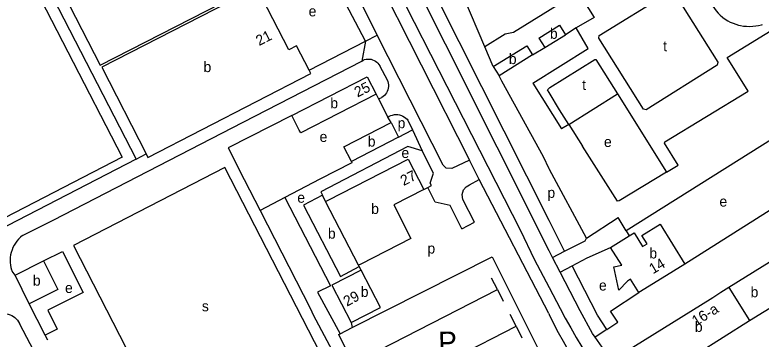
# Model space of a CAD drawing. Extents: x 158848 to 160613, y 385889 to 387762.
# Drawn here: x 159618.1 to 159904.5, y 387310.2 to 387434.6 of the extents above; entities that cross this region are included whole.
import ezdxf

# ---------------------------------------------------------------- set-up
doc = ezdxf.new("R2010")
doc.units = 0
for name, color, linetype in [('BLT_Basislijn', 7, 'Continuous'), ('BLT_Bebouwing', 7, 'Continuous'), ('BLT_Centroide', 7, 'Continuous'), ('BLT_Huisnummer', 7, 'Continuous'), ('BLT_Huisnummer_reeks', 7, 'Continuous'), ('BLT_Onderverdeling_panden', 7, 'Continuous'), ('BLT_Tekst_parkeren', 7, 'Continuous'), ('BLT_Vlakafsluiter', 7, 'Continuous')]:
    doc.layers.add(name, color=color, linetype=linetype)

msp = doc.modelspace()

# ---------------------------------------------------------------- linework, layer by layer
at = {"layer": 'BLT_Basislijn'}
for p, q in [((159709.64, 387520.77), (159757.16, 387426.86)), ((159823.15, 387355.77), (159755.65, 387489.7)), ((159752.62, 387424.53), (159734.93, 387458.49)), ((159798.45, 387422.4), (159785.41, 387453.07)), ((159632.47, 387441.74), (159664.63, 387379.25)), ((159833.49, 387429.65), (159829.38, 387426.99)), ((159838.19, 387421.76), (159833.49, 387429.65)), ((159752.62, 387424.53), (159757.16, 387426.86)), ((159730.99, 387413.4), (159752.62, 387424.53)), ((159801.69, 387414.78), (159798.45, 387422.4)), ((159816.73, 387419.24), (159821.46, 387422.09)), ((159816.93, 387408.42), (159838.19, 387421.76)), ((159705.63, 387393.45), (159751.19, 387416.89)), ((159758.16, 387414.9), (159760.93, 387409.63)), ((159816.93, 387408.42), (159827.86, 387390.83)), ((159757.66, 387402.38), (159761.21, 387395.37)), ((159830.66, 387392.59), (159849.36, 387404.32)), ((159762.45, 387393.34), (159761.21, 387395.37)), ((159768.95, 387394.24), (159770.69, 387390.54)), ((159632.76, 387355.86), (159705.63, 387393.45)), ((159830.66, 387392.59), (159827.86, 387390.83)), ((159830.66, 387392.59), (159836.01, 387384.18)), ((159765.33, 387387.69), (159770.69, 387390.54)), ((159770.69, 387390.54), (159774.44, 387382.41)), ((159909.56, 387387.4), (159852.75, 387351.76)), ((159699.94, 387383.56), (159706.12, 387371.39)), ((159778.82, 387373.89), (159774.44, 387382.41)), ((159664.63, 387379.25), (159609.05, 387350.64)), ((159664.63, 387379.25), (159668.48, 387381.23)), ((159796.32, 387371.43), (159792.6, 387378.8)), ((159868.2, 387374.31), (159872.65, 387376.99)), ((159777.48, 387370.09), (159778.82, 387373.89)), ((159823, 387320.02), (159796.32, 387371.43)), ((159775.05, 387367.61), (159776.62, 387368.41)), ((159721.69, 387364.54), (159739.23, 387330.66)), ((159837.49, 387348.92), (159849.66, 387356.86)), ((159852.75, 387351.76), (159849.66, 387356.86)), ((159620.95, 387349.9), (159632.76, 387355.86)), ((159829.11, 387343.94), (159823.15, 387355.77)), ((159852.75, 387351.76), (159853.84, 387349.82)), ((159824.44, 387341.54), (159829.11, 387343.94)), ((159827.34, 387335.91), (159824.44, 387341.54)), ((159618.1, 387334.68), (159616.95, 387336.26)), ((159750.95, 387336.71), (159750.27, 387338.04)), ((159827.34, 387335.91), (159832.03, 387338.36)), ((159803.28, 387329.21), (159801, 387333.65)), ((159751.28, 387302.61), (159803.28, 387329.21)), ((159803.28, 387329.21), (159805.56, 387324.78)), ((159823.15, 387330.03), (159827.38, 387321.96)), ((159629.73, 387311.77), (159623.59, 387323.71)), ((159810.48, 387315.16), (159808.23, 387319.62)), ((159823, 387320.02), (159823.15, 387319.71)), ((159747.2, 387316.62), (159747.54, 387314.63)), ((159619.88, 387316.11), (159630.91, 387294.99)), ((159758.44, 387288.54), (159810.48, 387315.16)), ((159810.48, 387315.16), (159812.72, 387310.7)), ((159845.25, 387313.89), (159840.78, 387310.98)), ((159630.76, 387309.75), (159629.73, 387311.77)), ((159844.35, 387305.87), (159840.78, 387310.98))]:
    msp.add_line(p, q, dxfattribs=at)
for points in [[(159823.15, 387344.07), (159763.38, 387463.26), (159746.32, 387496.68), (159745.04, 387499.64), (159676.99, 387632.93), (159674.92, 387637.23), (159661.95, 387668.7)], [(159718.36, 387525.26), (159792.6, 387378.8)], [(159736.75, 387499.6), (159812.14, 387351.82), (159817.46, 387340.88), (159823.15, 387330.03)], [(159804.3, 387491.25), (159812.48, 387478.02), (159840.46, 387433.55), (159833.49, 387429.65)], [(159812.03, 387469.73), (159827.97, 387444.06), (159827.85, 387439.25), (159809.5, 387427.81), (159806.26, 387427.23), (159798.45, 387422.4)], [(159870.85, 387443.57), (159887.95, 387416.42), (159887.7, 387415.3), (159860.44, 387398.17), (159859.38, 387398.49), (159842.21, 387425.65), (159842.41, 387426.75), (159868.65, 387442.99), (159869.79, 387443.9), (159870.85, 387443.57)], [(159872.65, 387376.99), (159867.43, 387385.38), (159867.59, 387385.86), (159899.58, 387405.38), (159891.51, 387418.28), (159927.94, 387440.82)], [(159792.6, 387378.8), (159785.74, 387375.67), (159783.67, 387375.79), (159782.43, 387376.93), (159757.16, 387426.86)], [(159751.19, 387416.89), (159751.74, 387417.19), (159752.32, 387417.42), (159752.92, 387417.57), (159753.54, 387417.64), (159754.16, 387417.64), (159754.77, 387417.55), (159755.37, 387417.39), (159755.95, 387417.15), (159756.48, 387416.84), (159756.98, 387416.46), (159757.42, 387416.02), (159757.8, 387415.53), (159758.11, 387414.99), (159758.16, 387414.9)], [(159823.15, 387406.49), (159823.39, 387406.72), (159840.68, 387417.49), (159841.09, 387417.49), (159849.36, 387404.32)], [(159823.15, 387375.51), (159820.93, 387380.08), (159805.01, 387409.16), (159803.91, 387411.19)], [(159760.93, 387409.63), (159761.17, 387409.03), (159761.34, 387408.41), (159761.43, 387407.76), (159761.44, 387407.12), (159761.37, 387406.48), (159761.22, 387405.85), (159760.99, 387405.24), (159760.69, 387404.67), (159760.32, 387404.14), (159759.89, 387403.66), (159759.41, 387403.23), (159758.87, 387402.87), (159758.69, 387402.77)], [(159823.15, 387404.81), (159822.53, 387405.86), (159823.15, 387406.49)], [(159756.74, 387404.16), (159757.66, 387402.38)], [(159757.66, 387402.38), (159758.69, 387402.77)], [(159830.66, 387392.59), (159827.11, 387398.15), (159823.15, 387404.81)], [(159849.36, 387404.32), (159868.2, 387374.31)], [(159761.21, 387395.37), (159761.79, 387395.72), (159762.42, 387395.99), (159763.07, 387396.19), (159763.74, 387396.32), (159764.42, 387396.36), (159765.1, 387396.33), (159765.77, 387396.21), (159766.42, 387396.02), (159767.05, 387395.75), (159767.64, 387395.41), (159768.19, 387395), (159768.68, 387394.54), (159768.95, 387394.24)], [(159724.32, 387396.03), (159699.94, 387383.56)], [(159774.44, 387382.41), (159768.96, 387384.05), (159735.47, 387366.65), (159736.12, 387365.4)], [(159868.2, 387374.31), (159850.08, 387363.25), (159849.44, 387363.09), (159836.01, 387384.18)], [(159747.22, 387378.33), (159747.44, 387377.9), (159735.16, 387371.53)], [(159837.49, 387348.92), (159823.27, 387375.26), (159823.15, 387375.51)], [(159706.12, 387371.39), (159712.19, 387359.6)], [(159735.16, 387371.53), (159721.69, 387364.54)], [(159789.69, 387352.58), (159794.52, 387355.1), (159790.01, 387363.82), (159789.76, 387365.7), (159790.26, 387367.48), (159791.28, 387368.63), (159792.59, 387369.45), (159796.32, 387371.43)], [(159776.62, 387368.41), (159777.98, 387369.11), (159777.48, 387370.09)], [(159789.69, 387352.58), (159785.18, 387361.47), (159779.45, 387362.78), (159776.62, 387368.41)], [(159921.54, 387368.24), (159875.2, 387338.97)], [(159721.69, 387364.54), (159712.19, 387359.6)], [(159712.19, 387359.6), (159731.59, 387321.89), (159732.54, 387319.56), (159752.58, 387282.07)], [(159620.95, 387349.9), (159620.19, 387349.27), (159619.49, 387348.58), (159618.85, 387347.84), (159618.27, 387347.05), (159617.76, 387346.22), (159617.32, 387345.34), (159616.95, 387344.43), (159616.65, 387343.5), (159616.43, 387342.54), (159616.29, 387341.57), (159616.23, 387340.6), (159616.25, 387339.61), (159616.35, 387338.64), (159616.53, 387337.68), (159616.79, 387336.73), (159616.95, 387336.26)], [(159829.11, 387343.94), (159836.95, 387347.96), (159837.49, 387348.92)], [(159832.03, 387338.36), (159837.78, 387341.37), (159846.73, 387345.39)], [(159629.07, 387340.18), (159636.36, 387343.83), (159644.22, 387328.13), (159630.68, 387321.34), (159634.32, 387314.07), (159629.73, 387311.77)], [(159824.44, 387341.54), (159823.81, 387342.75), (159823.15, 387344.07)], [(159747.54, 387314.63), (159801.23, 387341.8), (159820.04, 387304.15), (159823.22, 387302.46), (159824.39, 387302.86), (159830.46, 387305.93)], [(159845.25, 387313.89), (159841.76, 387319.38), (159832.03, 387338.36)], [(159840.78, 387310.98), (159839.82, 387312.36), (159835.01, 387321.05), (159827.34, 387335.91)], [(159739.23, 387330.66), (159734.28, 387328.16), (159742.88, 387312.27)], [(159845.25, 387313.89), (159849.52, 387316.68), (159846.66, 387320.9), (159857.6, 387328.03)], [(159827.38, 387321.96), (159829.37, 387318.23), (159831.43, 387314.53), (159833.55, 387310.86), (159835.75, 387307.24), (159838.01, 387303.67), (159840.34, 387300.13), (159842.74, 387296.64), (159845.2, 387293.2), (159847.73, 387289.8), (159850.32, 387286.45), (159852.97, 387283.15), (159855.69, 387279.91), (159858.46, 387276.71), (159861.3, 387273.57), (159862.71, 387272.05)], [(159611.21, 387319.45), (159611.89, 387319.71), (159612.59, 387319.88), (159613.31, 387319.98), (159614.04, 387320), (159614.77, 387319.94), (159615.48, 387319.8), (159616.18, 387319.58), (159616.84, 387319.29), (159617.47, 387318.93), (159618.06, 387318.49), (159618.59, 387318), (159619.07, 387317.45), (159619.49, 387316.86), (159619.84, 387316.22), (159619.88, 387316.11)], [(159823.15, 387319.71), (159824.86, 387316.23), (159826.64, 387312.78), (159828.49, 387309.37), (159830.45, 387305.93)], [(159742.88, 387312.27), (159747.54, 387314.63)], [(159742.35, 387312), (159742.88, 387312.27)], [(159742.35, 387312), (159757.47, 387281.77)]]:
    msp.add_lwpolyline(points, dxfattribs=at)
for points in [[(159617.49, 387461.01), (159659.19, 387379.98), (159610.3, 387354.82), (159568.6, 387435.86)], [(159746.73, 387282.61), (159698.67, 387376), (159640.5, 387346.07), (159688.56, 387252.67)]]:
    msp.add_lwpolyline(points, close=True, dxfattribs=at)
at = {"layer": 'BLT_Bebouwing'}
for p, q in [((159821.46, 387422.09), (159829.38, 387426.99)), ((159816.73, 387419.24), (159803.91, 387411.19)), ((159801.69, 387414.78), (159803.91, 387411.19)), ((159756.74, 387404.16), (159727.8, 387389.31)), ((159762.45, 387393.34), (159765.33, 387387.69)), ((159727.8, 387389.31), (159727.24, 387390.39)), ((159765.33, 387387.69), (159747.22, 387378.33)), ((159737.36, 387363), (159736.12, 387365.4)), ((159750.02, 387338.53), (159737.36, 387363)), ((159846.73, 387345.39), (159853.84, 387349.82)), ((159917.9, 387346), (159892.18, 387329.99)), ((159618.1, 387334.68), (159629.07, 387340.18)), ((159750.27, 387338.04), (159750.02, 387338.53)), ((159875.2, 387338.97), (159866.56, 387333.6)), ((159866.56, 387333.6), (159857.6, 387328.03)), ((159900.09, 387317.29), (159925.81, 387333.3)), ((159885.95, 387326.11), (159855.27, 387306.97))]:
    msp.add_line(p, q, dxfattribs=at)
for points in [[(159634.33, 387447.5), (159650.76, 387415.33), (159697.38, 387439.14)], [(159710.98, 387445.16), (159651.38, 387414.54), (159668.48, 387381.23)], [(159730.99, 387413.4), (159726.22, 387422.71), (159723.27, 387421.21), (159710.98, 387445.16)], [(159885.97, 387438), (159886.59, 387437.06), (159887.27, 387436.16), (159888.02, 387435.31), (159888.82, 387434.52), (159889.68, 387433.78), (159889.85, 387433.65)], [(159889.85, 387433.65), (159890.76, 387432.98), (159891.72, 387432.38), (159892.71, 387431.85), (159893.74, 387431.39), (159894.8, 387431.01), (159895.89, 387430.7), (159896.68, 387430.53)], [(159896.68, 387430.53), (159897.82, 387430.33), (159898.98, 387430.21), (159900.13, 387430.18), (159901.29, 387430.22), (159902.44, 387430.34), (159903.58, 387430.55), (159904.7, 387430.83), (159905.05, 387430.93)], [(159819.23, 387425.71), (159827.15, 387430.61), (159829.38, 387426.99)], [(159819.23, 387425.71), (159821.46, 387422.09)], [(159801.69, 387414.78), (159814.54, 387422.73), (159816.73, 387419.24)], [(159668.48, 387381.23), (159669.14, 387379.94), (159731.68, 387412.05), (159730.99, 387413.4)], [(159724.32, 387396.03), (159753.27, 387410.88), (159756.74, 387404.16)], [(159727.24, 387390.39), (159724.32, 387396.03)], [(159747.22, 387378.33), (159744.34, 387383.95), (159762.45, 387393.34)], [(159737.36, 387363), (159738.33, 387363.5), (159769.06, 387379.24), (159775.05, 387367.61)], [(159736.12, 387365.4), (159728.83, 387361.62), (159743, 387334.26), (159750.27, 387338.04)], [(159775.05, 387367.61), (159763.52, 387361.73), (159770.09, 387348.79), (159750.89, 387338.97), (159750.02, 387338.53)], [(159859.01, 387345.78), (159860.81, 387346.74), (159858.74, 387349.9), (159865.78, 387354.25), (159875.2, 387338.97)], [(159853.84, 387349.82), (159855.76, 387351.02), (159859.01, 387345.78)], [(159857.6, 387328.03), (159854.38, 387333.18), (159853.28, 387332.49), (159849.89, 387328.99), (159848.04, 387337.88), (159851.01, 387338.56), (159846.73, 387345.39)], [(159629.07, 387340.18), (159634.57, 387329.21), (159623.59, 387323.71)], [(159750.95, 387336.71), (159739.79, 387330.94), (159747.2, 387316.62)], [(159747.2, 387316.62), (159758.36, 387322.39), (159750.95, 387336.71)], [(159623.59, 387323.71), (159618.1, 387334.68)], [(159889.11, 387328.08), (159885.95, 387326.11)], [(159892.18, 387329.99), (159889.11, 387328.08)], [(159869.74, 387298.19), (159900.09, 387317.29)]]:
    msp.add_lwpolyline(points, dxfattribs=at)
at = {"layer": 'BLT_Onderverdeling_panden'}
msp.add_line((159892.18, 387329.99), (159900.09, 387317.29), dxfattribs=at)
at = {"layer": 'BLT_Vlakafsluiter'}
msp.add_line((159752.62, 387424.53), (159751.19, 387416.89), dxfattribs=at)

# ---------------------------------------------------------------- texts
at = {"layer": 'BLT_Centroide'}
for s, p in [('e', (159730.82, 387434.03)), ('b', (159823.45, 387425.42)), ('t', (159866.92, 387420.65)), ('b', (159807.67, 387415.72)), ('b', (159690.47, 387412.66)), ('t', (159835.84, 387405.79)), ('b', (159739.15, 387398.78)), ('p', (159764.98, 387391.12)), ('e', (159735.02, 387385.86)), ('b', (159753.52, 387384.08)), ('e', (159844.2, 387383.91)), ('e', (159766.45, 387379.69)), ('e', (159726.46, 387362.53)), ('p', (159822.48, 387364.4)), ('b', (159754.84, 387358.24)), ('e', (159888.53, 387361.05)), ('b', (159738.23, 387348.75)), ('p', (159776.42, 387343.02)), ('b', (159861.62, 387341.16)), ('b', (159624.96, 387330.73)), ('e', (159637.3, 387327.9)), ('b', (159750.83, 387326.38)), ('e', (159842.28, 387328.85)), ('b', (159900.49, 387326.29)), ('s', (159689.83, 387320.88)), ('b', (159879.09, 387313))]:
    msp.add_text(s, height=4, dxfattribs=at).set_placement(p)
at = {"layer": 'BLT_Huisnummer'}
for s, rotation, p in [('21', 26.8831, (159711.8, 387422.63)), ('25', 26.7451, (159749.59, 387402.88)), ('27', 26.7451, (159767.29, 387368.92)), ('14', 30.4485, (159862.99, 387335.05)), ('29', 28.8861, (159745.53, 387322.6))]:
    msp.add_text(s, height=4, rotation=rotation, dxfattribs=at).set_placement(p)
at = {"layer": 'BLT_Huisnummer_reeks'}
msp.add_text('16-a', height=4, rotation=31.9483, dxfattribs=at).set_placement((159879.51, 387315.08))
at = {"layer": 'BLT_Tekst_parkeren'}
msp.add_text('P', height=8, rotation=1.2719, dxfattribs=at).set_placement((159780.68, 387305.04))

doc.saveas('drawing.dxf')
